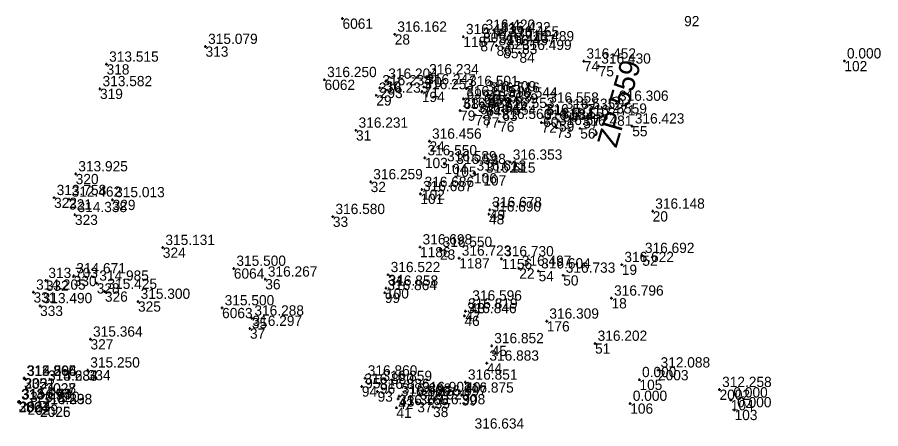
# Model space of a CAD drawing. Extents: x -829398 to -819400, y -1074439 to -1067977.
# Drawn here: x -820709.4 to -820608.3, y -1069462.4 to -1069414.3 of the extents above; entities that cross this region are included whole.
import ezdxf

# ---------------------------------------------------------------- set-up
doc = ezdxf.new("R2010")
doc.units = 0
for name, color, linetype in [('Vrstva 60', 7, 'Continuous'), ('Vrstva 61', 7, 'Continuous'), ('Vrstva 63', 7, 'Continuous'), ('Čísla bodů_doměření_2012', 7, 'Continuous')]:
    doc.layers.add(name, color=color, linetype=linetype)

# ---------------------------------------------------------------- blocks, each defined once
blk = doc.blocks.new('BOD')
at = {"layer": 'Čísla bodů_doměření_2012'}
for p, q in [((-0.15, 0), (0.15, 0)), ((0, -0.15), (0, 0.15))]:
    blk.add_line(p, q, dxfattribs=at)

msp = doc.modelspace()

# ---------------------------------------------------------------- linework, layer by layer
at = {"layer": 'Vrstva 63'}
msp.add_line((-820639.294, -1069424.378), (-820639.266, -1069424.282), dxfattribs=at)
msp.add_circle((-820639.28, -1069424.33), 0.756, dxfattribs=at)

# ---------------------------------------------------------------- block references
at = {"layer": 'Vrstva 60'}
for p in [(-820671.333, -1069414.403), (-820654.888, -1069416.017), (-820654.888, -1069416.017), (-820665.217, -1069416.247), (-820665.217, -1069416.247), (-820657.188, -1069416.528), (-820657.188, -1069416.528), (-820655.19, -1069417.042), (-820655.19, -1069417.042), (-820653.078, -1069416.314), (-820653.078, -1069416.314), (-820652.083, -1069416.807), (-820652.083, -1069416.807), (-820687.36, -1069417.672), (-820653.303, -1069417.569), (-820653.303, -1069417.569), (-820652.522, -1069417.844), (-820652.522, -1069417.844), (-820650.329, -1069417.362), (-820650.329, -1069417.362), (-820650.622, -1069418.38), (-820650.622, -1069418.38), (-820698.943, -1069419.753), (-820643.087, -1069419.385), (-820643.087, -1069419.385), (-820641.355, -1069419.973), (-820641.355, -1069419.973), (-820612.6, -1069419.37), (-820661.493, -1069421.231), (-820661.493, -1069421.231), (-820673.433, -1069421.556), (-820666.276, -1069421.746), (-820666.276, -1069421.746), (-820699.714, -1069422.619), (-820666.968, -1069422.514), (-820666.968, -1069422.514), (-820662.051, -1069422.972), (-820662.051, -1069422.972), (-820661.834, -1069422.413), (-820661.834, -1069422.413), (-820656.818, -1069422.599), (-820656.818, -1069422.599), (-820654.78, -1069423.224), (-820654.78, -1069423.224), (-820667.378, -1069423.385), (-820667.378, -1069423.385), (-820657.168, -1069423.791), (-820657.168, -1069423.791), (-820654.329, -1069423.379), (-820654.329, -1069423.379), (-820652.263, -1069423.942), (-820652.263, -1069423.942), (-820657.574, -1069425.165), (-820657.574, -1069425.165), (-820655.274, -1069424.408), (-820655.274, -1069424.408), (-820654.554, -1069424.658), (-820654.554, -1069424.658), (-820652.625, -1069425.175), (-820652.625, -1069425.175), (-820647.44, -1069424.541), (-820647.44, -1069424.541), (-820645.518, -1069425.272), (-820645.518, -1069425.272), (-820639.28, -1069424.33), (-820639.28, -1069424.33), (-820655.797, -1069425.685), (-820655.797, -1069425.685), (-820654.771, -1069425.966), (-820654.771, -1069425.966), (-820647.845, -1069425.903), (-820647.845, -1069425.903), (-820643.151, -1069426.039), (-820643.151, -1069426.039), (-820653, -1069426.456), (-820653, -1069426.456), (-820648.034, -1069426.556), (-820648.034, -1069426.556), (-820646.299, -1069427.168), (-820646.299, -1069427.168), (-820645.995, -1069426.424), (-820645.995, -1069426.424), (-820643.509, -1069427.253), (-820643.509, -1069427.253), (-820637.425, -1069426.988), (-820637.425, -1069426.988), (-820669.754, -1069427.481), (-820669.754, -1069427.481), (-820661.154, -1069428.766), (-820661.154, -1069428.766), (-820661.69, -1069430.708), (-820661.69, -1069430.708), (-820651.705, -1069431.223), (-820651.705, -1069431.223), (-820659.399, -1069431.407), (-820659.399, -1069431.407), (-820658.326, -1069431.721), (-820658.326, -1069431.721), (-820702.555, -1069432.588), (-820655.941, -1069432.497), (-820655.941, -1069432.497), (-820654.849, -1069432.745), (-820654.849, -1069432.745), (-820668.037, -1069433.512), (-820668.037, -1069433.512), (-820705.086, -1069435.365), (-820662.216, -1069434.905), (-820662.216, -1069434.905), (-820662.031, -1069434.412), (-820662.031, -1069434.412), (-820703.336, -1069435.551), (-820698.238, -1069435.615), (-820702.643, -1069437.356), (-820654.195, -1069437.295), (-820654.195, -1069437.295), (-820654.091, -1069436.78), (-820654.091, -1069436.78), (-820635.036, -1069436.955), (-820635.036, -1069436.955), (-820672.457, -1069437.585), (-820672.457, -1069437.585), (-820692.358, -1069441.205), (-820662.263, -1069441.141), (-820662.263, -1069441.141), (-820659.921, -1069441.431), (-820659.921, -1069441.431), (-820657.677, -1069442.455), (-820657.677, -1069442.455), (-820636.246, -1069442.14), (-820636.246, -1069442.14), (-820652.715, -1069442.525), (-820652.715, -1069442.525), (-820638.648, -1069443.202), (-820638.648, -1069443.202), (-820684.051, -1069443.646), (-820665.994, -1069444.382), (-820650.646, -1069443.643), (-820650.646, -1069443.643), (-820648.384, -1069443.951), (-820648.384, -1069443.951), (-820645.506, -1069444.453), (-820645.506, -1069444.453), (-820706.056, -1069445.068), (-820702.788, -1069444.519), (-820700.095, -1069445.381), (-820680.37, -1069444.902), (-820707.488, -1069446.437), (-820699.137, -1069446.345), (-820666.38, -1069446.49), (-820666.38, -1069446.49), (-820666.239, -1069445.966), (-820666.239, -1069445.966), (-820695.263, -1069447.506), (-820639.851, -1069447.131), (-820639.851, -1069447.131), (-820706.723, -1069448.014), (-820685.423, -1069448.27), (-820656.441, -1069447.707), (-820656.441, -1069447.707), (-820681.943, -1069449.461), (-820657.061, -1069449.186), (-820657.061, -1069449.186), (-820656.949, -1069448.655), (-820656.949, -1069448.655), (-820647.426, -1069449.824), (-820647.426, -1069449.824), (-820682.163, -1069450.674), (-820700.824, -1069451.93), (-820641.778, -1069452.421), (-820641.778, -1069452.421), (-820653.877, -1069452.705), (-820653.877, -1069452.705), (-820701.153, -1069455.544), (-820654.442, -1069454.738), (-820654.442, -1069454.738), (-820634.412, -1069455.541), (-820634.412, -1069455.541), (-820708.605, -1069456.493), (-820708.553, -1069456.531), (-820708.533, -1069456.496), (-820668.675, -1069456.484), (-820668.675, -1069456.484), (-820706.093, -1069457.093), (-820706.08, -1069457.073), (-820669.073, -1069457.456), (-820669.073, -1069457.456), (-820666.955, -1069457.124), (-820666.955, -1069457.124), (-820656.957, -1069456.965), (-820656.957, -1069456.965), (-820636.58, -1069456.67), (-820667.23, -1069458.044), (-820667.23, -1069458.044), (-820664.695, -1069458.608), (-820664.695, -1069458.608), (-820662.326, -1069458.419), (-820662.326, -1069458.419), (-820657.393, -1069458.484), (-820657.393, -1069458.484), (-820627.208, -1069457.83), (-820627.208, -1069457.83), (-820709.244, -1069459.265), (-820709.227, -1069459.308), (-820709.131, -1069459.226), (-820708.19, -1069459.579), (-820664.809, -1069458.911), (-820664.809, -1069458.911), (-820662.581, -1069459.29), (-820662.581, -1069459.29), (-820660.554, -1069458.845), (-820660.554, -1069458.845), (-820637.66, -1069459.45), (-820625.89, -1069459.05), (-820706.731, -1069459.824), (-820706.726, -1069459.837), (-820665.025, -1069459.945), (-820665.025, -1069459.945), (-820660.731, -1069459.846), (-820660.731, -1069459.846), (-820625.45, -1069460.2)]:
    msp.add_blockref('BOD', p, dxfattribs=at)

# ---------------------------------------------------------------- texts
for s, p in [('6061', (-820671.333, -1069415.603)), ('92', (-820631.351, -1069415.301)), ('80', (-820654.888, -1069417.217)), ('28', (-820665.217, -1069417.447)), ('118', (-820657.188, -1069417.728)), ('118', (-820657.188, -1069417.728)), ('87', (-820655.19, -1069418.242)), ('81', (-820653.078, -1069417.514)), ('82', (-820652.083, -1069418.007)), ('313', (-820687.36, -1069418.872)), ('86', (-820653.303, -1069418.769)), ('85', (-820652.522, -1069419.044)), ('83', (-820650.329, -1069418.562)), ('84', (-820650.622, -1069419.58)), ('318', (-820698.943, -1069420.953)), ('74', (-820643.087, -1069420.585)), ('75', (-820641.355, -1069421.173)), ('102', (-820612.6, -1069420.57)), ('6062', (-820673.433, -1069422.756)), ('30', (-820666.276, -1069422.946)), ('70', (-820661.493, -1069422.431)), ('319', (-820699.714, -1069423.819)), ('293', (-820666.968, -1069423.714)), ('293', (-820666.968, -1069423.714)), ('194', (-820662.051, -1069424.172)), ('194', (-820662.051, -1069424.172)), ('71', (-820661.834, -1069423.613)), ('69', (-820656.818, -1069423.799)), ('29', (-820667.378, -1069424.585)), ('68', (-820657.168, -1069424.991)), ('66', (-820654.78, -1069424.424)), ('65', (-820654.329, -1069424.579)), ('62', (-820652.263, -1069425.142)), ('67', (-820655.274, -1069425.608)), ('64', (-820654.554, -1069425.858)), ('61', (-820647.44, -1069425.741)), ('5559', (-820639.28, -1069425.53)), ('79', (-820657.574, -1069426.365)), ('78', (-820655.797, -1069426.885)), ('77', (-820654.771, -1069427.166)), ('63', (-820652.625, -1069426.375)), ('60', (-820647.845, -1069427.103)), ('58', (-820645.518, -1069426.472)), ('57', (-820643.151, -1069427.239)), ('76', (-820653, -1069427.656)), ('72', (-820648.034, -1069427.756)), ('73', (-820646.299, -1069428.368)), ('59', (-820645.995, -1069427.624)), ('55', (-820637.425, -1069428.188)), ('31', (-820669.754, -1069428.681)), ('56', (-820643.509, -1069428.453)), ('24', (-820661.154, -1069429.966)), ('103', (-820661.69, -1069431.908)), ('103', (-820661.69, -1069431.908)), ('21', (-820651.705, -1069432.423)), ('104', (-820659.399, -1069432.607)), ('104', (-820659.399, -1069432.607)), ('105', (-820658.326, -1069432.921)), ('105', (-820658.326, -1069432.921)), ('320', (-820702.555, -1069433.788)), ('106', (-820655.941, -1069433.697)), ('106', (-820655.941, -1069433.697)), ('107', (-820654.849, -1069433.945)), ('107', (-820654.849, -1069433.945)), ('32', (-820668.037, -1069434.712)), ('101', (-820662.216, -1069436.105)), ('101', (-820662.216, -1069436.105)), ('102', (-820662.031, -1069435.612)), ('102', (-820662.031, -1069435.612)), ('322', (-820705.086, -1069436.565)), ('321', (-820703.336, -1069436.751)), ('329', (-820698.238, -1069436.815)), ('49', (-820654.091, -1069437.98)), ('20', (-820635.036, -1069438.155)), ('323', (-820702.643, -1069438.556)), ('33', (-820672.457, -1069438.785)), ('48', (-820654.195, -1069438.495)), ('324', (-820692.358, -1069442.405)), ('1186', (-820662.263, -1069442.341)), ('23', (-820659.921, -1069442.631)), ('52', (-820636.246, -1069443.34)), ('1187', (-820657.677, -1069443.655)), ('1156', (-820652.715, -1069443.725)), ('19', (-820638.648, -1069444.402)), ('6064', (-820684.051, -1069444.846)), ('22', (-820650.646, -1069444.843)), ('54', (-820648.384, -1069445.151)), ('332', (-820706.056, -1069446.268)), ('330', (-820702.788, -1069445.719)), ('36', (-820680.37, -1069446.102)), ('34', (-820665.994, -1069445.582)), ('50', (-820645.506, -1069445.653)), ('328', (-820700.095, -1069446.581)), ('326', (-820699.137, -1069447.545)), ('100', (-820666.239, -1069447.166)), ('100', (-820666.239, -1069447.166)), ('331', (-820707.488, -1069447.637)), ('99', (-820666.38, -1069447.69)), ('18', (-820639.851, -1069448.331)), ('333', (-820706.723, -1069449.214)), ('325', (-820695.263, -1069448.706)), ('6063', (-820685.423, -1069449.47)), ('43', (-820656.441, -1069448.907)), ('46', (-820657.061, -1069450.386)), ('47', (-820656.949, -1069449.855)), ('35', (-820681.943, -1069450.661)), ('176', (-820647.426, -1069451.024)), ('176', (-820647.426, -1069451.024)), ('37', (-820682.163, -1069451.874)), ('327', (-820700.824, -1069453.13)), ('51', (-820641.778, -1069453.621)), ('45', (-820653.877, -1069453.905)), ('44', (-820654.442, -1069455.938)), ('334', (-820701.153, -1069456.744)), ('95', (-820668.675, -1069457.684)), ('2003', (-820634.412, -1069456.741)), ('335', (-820708.605, -1069457.693)), ('2022', (-820708.553, -1069457.731)), ('2021', (-820708.533, -1069457.696)), ('2027', (-820706.093, -1069458.293)), ('2028', (-820706.08, -1069458.273)), ('94', (-820669.073, -1069458.656)), ('96', (-820666.955, -1069458.324)), ('40', (-820656.957, -1069458.165)), ('105', (-820636.58, -1069457.87)), ('93', (-820667.23, -1069459.244)), ('36', (-820662.326, -1069459.619)), ('39', (-820657.393, -1069459.684)), ('2002', (-820627.208, -1069459.03)), ('336', (-820709.244, -1069460.465)), ('2024', (-820709.227, -1069460.508)), ('2023', (-820709.131, -1069460.426)), ('42', (-820664.809, -1069460.111)), ('43', (-820664.695, -1069459.808)), ('37', (-820662.581, -1069460.49)), ('35', (-820660.554, -1069460.045)), ('106', (-820637.66, -1069460.65)), ('104', (-820625.89, -1069460.25)), ('2029', (-820708.19, -1069460.779)), ('2026', (-820706.731, -1069461.024)), ('2025', (-820706.726, -1069461.037)), ('41', (-820665.025, -1069461.145)), ('38', (-820660.731, -1069461.046)), ('103', (-820625.45, -1069461.4))]:
    msp.add_text(s, height=1.2, dxfattribs=at).set_placement(p)
at = {"layer": 'Vrstva 61'}
for s, p in [('316.162', (-820664.917, -1069415.947)), ('316.443', (-820656.888, -1069416.228)), ('316.420', (-820654.588, -1069415.717)), ('316.432', (-820652.778, -1069416.014)), ('316.430', (-820654.89, -1069416.742)), ('316.455', (-820651.783, -1069416.507)), ('316.489', (-820650.029, -1069417.062)), ('315.079', (-820687.06, -1069417.372)), ('316.443', (-820653.003, -1069417.269)), ('316.457', (-820652.222, -1069417.544)), ('316.499', (-820650.322, -1069418.08)), ('316.452', (-820642.787, -1069419.085)), ('0.000', (-820612.3, -1069419.07)), ('313.515', (-820698.643, -1069419.453)), ('316.430', (-820641.055, -1069419.673)), ('316.250', (-820673.133, -1069421.256)), ('316.234', (-820661.193, -1069420.931)), ('313.582', (-820699.414, -1069422.319)), ('316.234', (-820666.668, -1069422.214)), ('316.204', (-820665.976, -1069421.446)), ('316.247', (-820661.534, -1069422.113)), ('316.501', (-820656.518, -1069422.299)), ('316.233', (-820667.078, -1069423.085)), ('316.253', (-820661.751, -1069422.672)), ('316.509', (-820654.48, -1069422.924)), ('316.516', (-820654.029, -1069423.079)), ('316.515', (-820656.868, -1069423.491)), ('316.533', (-820654.974, -1069424.108)), ('316.544', (-820651.963, -1069423.642)), ('316.558', (-820647.14, -1069424.241)), ('316.306', (-820638.98, -1069424.03)), ('316.531', (-820657.274, -1069424.865)), ('316.539', (-820654.254, -1069424.358)), ('316.553', (-820652.325, -1069424.875)), ('316.535', (-820645.218, -1069424.972)), ('316.544', (-820655.497, -1069425.385)), ('316.554', (-820654.471, -1069425.666)), ('316.566', (-820652.7, -1069426.156)), ('316.584', (-820647.734, -1069426.256)), ('316.577', (-820647.545, -1069425.603)), ('316.557', (-820645.695, -1069426.124)), ('316.471', (-820642.851, -1069425.739)), ('316.231', (-820669.454, -1069427.181)), ('316.572', (-820645.999, -1069426.868)), ('316.481', (-820643.209, -1069426.953)), ('316.423', (-820637.125, -1069426.688)), ('316.456', (-820660.854, -1069428.466)), ('316.550', (-820661.39, -1069430.408)), ('316.589', (-820659.099, -1069431.107)), ('316.353', (-820651.405, -1069430.923)), ('313.925', (-820702.255, -1069432.288)), ('316.598', (-820658.026, -1069431.421)), ('316.613', (-820655.641, -1069432.197)), ('316.259', (-820667.737, -1069433.212)), ('316.615', (-820654.549, -1069432.445)), ('316.686', (-820661.731, -1069434.112)), ('313.758', (-820704.786, -1069435.065)), ('312.462', (-820703.036, -1069435.251)), ('315.013', (-820697.938, -1069435.315)), ('316.687', (-820661.916, -1069434.605)), ('314.338', (-820702.343, -1069437.056)), ('316.580', (-820672.157, -1069437.285)), ('316.690', (-820653.895, -1069436.995)), ('316.678', (-820653.791, -1069436.48)), ('316.148', (-820634.736, -1069436.655)), ('315.131', (-820692.058, -1069440.905)), ('316.698', (-820661.963, -1069440.841)), ('316.550', (-820659.621, -1069441.131)), ('316.723', (-820657.377, -1069442.155)), ('316.730', (-820652.415, -1069442.225)), ('316.692', (-820635.946, -1069441.84)), ('315.500', (-820683.751, -1069443.346)), ('316.497', (-820650.346, -1069443.343)), ('316.622', (-820638.348, -1069442.902)), ('314.671', (-820702.488, -1069444.219)), ('316.522', (-820665.694, -1069444.082)), ('316.604', (-820648.084, -1069443.651)), ('316.733', (-820645.206, -1069444.153)), ('313.703', (-820705.756, -1069444.768)), ('314.985', (-820699.795, -1069445.081)), ('316.267', (-820680.07, -1069444.602)), ('314.205', (-820707.188, -1069446.137)), ('315.425', (-820698.837, -1069446.045)), ('316.864', (-820666.08, -1069446.19)), ('316.858', (-820665.939, -1069445.666)), ('315.300', (-820694.963, -1069447.206)), ('316.596', (-820656.141, -1069447.407)), ('316.796', (-820639.551, -1069446.831)), ('313.490', (-820706.423, -1069447.714)), ('315.500', (-820685.123, -1069447.97)), ('316.819', (-820656.649, -1069448.355)), ('316.288', (-820681.643, -1069449.161)), ('316.846', (-820656.761, -1069448.886)), ('316.309', (-820647.126, -1069449.524)), ('316.297', (-820681.863, -1069450.374)), ('315.364', (-820700.524, -1069451.63)), ('316.852', (-820653.577, -1069452.405)), ('316.202', (-820641.478, -1069452.121)), ('316.883', (-820654.142, -1069454.438)), ('315.250', (-820700.853, -1069455.244)), ('312.088', (-820634.112, -1069455.241)), ('312.865', (-820708.305, -1069456.193)), ('315.266', (-820708.253, -1069456.231)), ('314.594', (-820708.233, -1069456.196)), ('316.860', (-820668.375, -1069456.184)), ('316.851', (-820656.657, -1069456.665)), ('0.000', (-820636.28, -1069456.37)), ('315.283', (-820705.793, -1069456.793)), ('314.634', (-820705.78, -1069456.773)), ('316.880', (-820668.773, -1069457.156)), ('316.859', (-820666.655, -1069456.824)), ('312.258', (-820626.908, -1069457.53)), ('316.886', (-820666.93, -1069457.744)), ('316.890', (-820664.509, -1069458.611)), ('316.898', (-820664.395, -1069458.308)), ('316.901', (-820662.026, -1069458.119)), ('316.897', (-820660.254, -1069458.545)), ('316.875', (-820657.093, -1069458.184)), ('313.197', (-820708.944, -1069458.965)), ('314.694', (-820708.927, -1069459.008)), ('315.273', (-820708.831, -1069458.926)), ('320.520', (-820707.89, -1069459.279)), ('315.298', (-820706.431, -1069459.524)), ('314.838', (-820706.426, -1069459.537)), ('316.765', (-820664.725, -1069459.645)), ('316.920', (-820662.281, -1069458.99)), ('316.908', (-820660.431, -1069459.546)), ('0.000', (-820637.36, -1069459.15)), ('0.000', (-820625.59, -1069458.75)), ('0.000', (-820625.15, -1069459.9)), ('316.634', (-820655.878, -1069462.392))]:
    msp.add_text(s, height=1.2, dxfattribs=at).set_placement(p)
at = {"layer": 'Vrstva 63'}
msp.add_text('ŽP 559', height=2.4, rotation=73.69735, dxfattribs=at).set_placement((-820639.28, -1069429.629))

doc.saveas('drawing.dxf')
